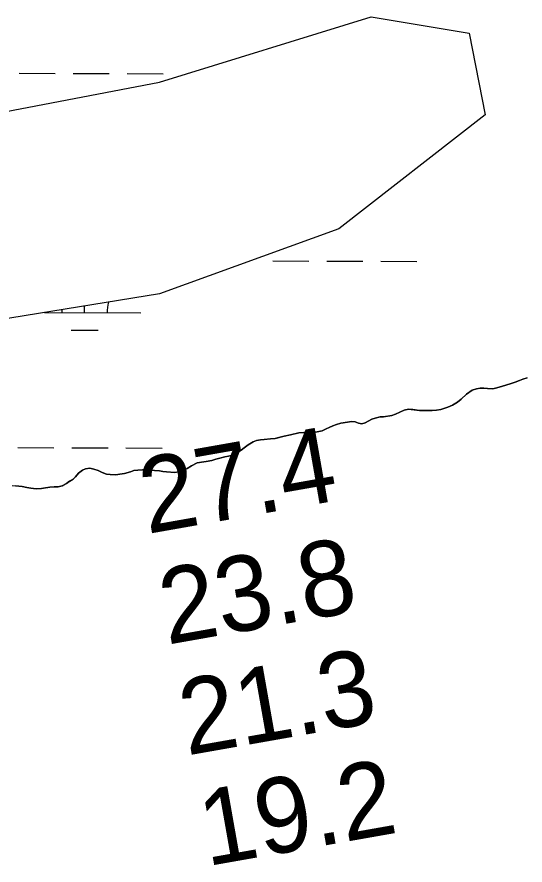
# Model space of a CAD drawing. Extents: x 3161514 to 3199414, y 831166 to 856601.
# Drawn here: x 3190729 to 3191181, y 852433 to 853186 of the extents above; entities that cross this region are included whole.
import ezdxf

# ---------------------------------------------------------------- set-up
doc = ezdxf.new("R2010")
doc.units = 0
for name, color, linetype in [('V-RIVR-RANG', 7, 'Continuous'), ('V-SITE-VEGE', 7, 'Continuous'), ('V-TOPO-SHOR', 7, 'Continuous'), ('V-WETL-SWMP', 7, 'Continuous')]:
    doc.layers.add(name, color=color, linetype=linetype)

msp = doc.modelspace()

# ---------------------------------------------------------------- linework, layer by layer
at = {"layer": 'V-SITE-VEGE'}
for p, q in [((3191163.66, 852859.12), (3191168.42, 852860.44)), ((3191168.42, 852860.44), (3191171.87, 852861.6)), ((3191171.87, 852861.6), (3191175.65, 852863.09)), ((3191175.65, 852863.09), (3191178.77, 852864.24)), ((3191178.77, 852864.24), (3191182.55, 852865.4)), ((3191128.68, 852851), (3191133.77, 852854.46)), ((3191133.77, 852854.46), (3191137.54, 852855.78)), ((3191137.54, 852855.78), (3191140.83, 852856.45)), ((3191140.83, 852856.45), (3191143.95, 852856.45)), ((3191143.95, 852856.45), (3191147.24, 852855.97)), ((3191147.24, 852855.97), (3191152.17, 852855.81)), ((3191152.17, 852855.81), (3191155.62, 852856.64)), ((3191155.62, 852856.64), (3191160.54, 852858.13)), ((3191160.54, 852858.13), (3191163.66, 852859.12)), ((3191120.64, 852843.92), (3191123.76, 852846.56)), ((3191123.76, 852846.56), (3191128.68, 852851)), ((3191073.17, 852836.76), (3191076.95, 852837.59)), ((3191076.95, 852837.59), (3191080.89, 852837.27)), ((3191102.09, 852836.82), (3191105.7, 852837.48)), ((3191105.7, 852837.48), (3191111.94, 852839.46)), ((3191111.94, 852839.46), (3191116.21, 852841.28)), ((3191116.21, 852841.28), (3191120.64, 852843.92)), ((3191047.55, 852829.81), (3191051.82, 852830.8)), ((3191051.82, 852830.8), (3191054.94, 852830.97)), ((3191054.94, 852830.97), (3191062.17, 852831.97)), ((3191062.17, 852831.97), (3191065.62, 852833.13)), ((3191065.62, 852833.13), (3191073.17, 852836.76)), ((3191080.89, 852837.27), (3191086.97, 852836.63)), ((3191086.97, 852836.63), (3191090.43, 852836.47)), ((3191090.43, 852836.47), (3191094.2, 852836.47)), ((3191094.2, 852836.47), (3191097.98, 852836.64)), ((3191097.98, 852836.64), (3191102.09, 852836.82)), ((3191006.65, 852821.51), (3191009.77, 852822.99)), ((3191009.77, 852822.99), (3191013.06, 852824.15)), ((3191013.06, 852824.15), (3191016.83, 852825.31)), ((3191016.83, 852825.31), (3191022.75, 852826.14)), ((3191022.75, 852826.14), (3191026.52, 852826.81)), ((3191026.52, 852826.81), (3191029.65, 852826.48)), ((3191029.65, 852826.48), (3191032.61, 852825.34)), ((3191032.61, 852825.34), (3191035.56, 852824.69)), ((3191035.56, 852824.69), (3191038.69, 852825.68)), ((3191038.69, 852825.68), (3191044.43, 852828.82)), ((3191044.43, 852828.82), (3191047.55, 852829.81)), ((3190966.74, 852813.71), (3190972.33, 852814.87)), ((3190972.33, 852814.87), (3190979.55, 852816.53)), ((3190979.55, 852816.53), (3190984.15, 852816.87)), ((3190984.15, 852816.87), (3190987.44, 852816.87)), ((3190987.44, 852816.87), (3190992.7, 852817.21)), ((3190992.7, 852817.21), (3190995.82, 852817.55)), ((3190995.82, 852817.55), (3191000.42, 852818.38)), ((3191000.42, 852818.38), (3191003.86, 852820.2)), ((3191003.86, 852820.2), (3191006.65, 852821.51)), ((3190934.71, 852806.09), (3190938.98, 852808.56)), ((3190938.98, 852808.56), (3190942.1, 852809.72)), ((3190942.1, 852809.72), (3190945.71, 852810.55)), ((3190945.71, 852810.55), (3190948.84, 852810.72)), ((3190948.84, 852810.72), (3190954.42, 852811.22)), ((3190954.42, 852811.22), (3190958.69, 852811.72)), ((3190958.69, 852811.72), (3190961.98, 852812.55)), ((3190961.98, 852812.55), (3190966.74, 852813.71)), ((3190924.54, 852798.84), (3190928.48, 852801.31)), ((3190928.48, 852801.31), (3190930.94, 852803.29)), ((3190930.94, 852803.29), (3190934.71, 852806.09)), ((3190902.37, 852792.06), (3190905.99, 852793.38)), ((3190905.99, 852793.38), (3190909.44, 852794.04)), ((3190909.44, 852794.04), (3190913.87, 852795.37)), ((3190913.87, 852795.37), (3190917.15, 852796.03)), ((3190917.15, 852796.03), (3190921.26, 852797.19)), ((3190921.26, 852797.19), (3190924.54, 852798.84)), ((3190787.37, 852783.61), (3190790.16, 852784.77)), ((3190790.16, 852784.77), (3190793.78, 852785.27)), ((3190793.78, 852785.27), (3190797.39, 852784.46)), ((3190877.25, 852783.3), (3190880.37, 852784.95)), ((3190880.37, 852784.95), (3190884.31, 852787.42)), ((3190884.31, 852787.42), (3190889.4, 852790.06)), ((3190889.4, 852790.06), (3190893.01, 852790.56)), ((3190893.01, 852790.56), (3190897.28, 852791.06)), ((3190897.28, 852791.06), (3190902.37, 852792.06)), ((3190779.01, 852775.55), (3190781.14, 852777.69)), ((3190781.14, 852777.69), (3190783.93, 852780.82)), ((3190783.93, 852780.82), (3190787.37, 852783.61)), ((3190797.39, 852784.46), (3190801.18, 852783.15)), ((3190801.18, 852783.15), (3190804.79, 852781.51)), ((3190804.79, 852781.51), (3190808.58, 852779.88)), ((3190808.58, 852779.88), (3190812.03, 852779.72)), ((3190812.03, 852779.72), (3190816.63, 852779.24)), ((3190816.63, 852779.24), (3190820.57, 852779.9)), ((3190820.57, 852779.9), (3190824.68, 852780.57)), ((3190824.68, 852780.57), (3190829.93, 852782.06)), ((3190829.93, 852782.06), (3190832.89, 852783.05)), ((3190832.89, 852783.05), (3190836.67, 852783.55)), ((3190836.67, 852783.55), (3190840.77, 852783.72)), ((3190840.77, 852783.72), (3190847.02, 852783.73)), ((3190847.02, 852783.73), (3190851.46, 852783.08)), ((3190851.46, 852783.08), (3190855.73, 852782.93)), ((3190855.73, 852782.93), (3190858.85, 852782.44)), ((3190858.85, 852782.44), (3190862.14, 852782.12)), ((3190862.14, 852782.12), (3190869.37, 852781.48)), ((3190869.37, 852781.48), (3190872.82, 852782.14)), ((3190872.82, 852782.14), (3190877.25, 852783.3)), ((3190769.33, 852769.45), (3190773.1, 852771.76)), ((3190773.1, 852771.76), (3190775.89, 852773.57)), ((3190775.89, 852773.57), (3190779.01, 852775.55)), ((3190728.25, 852769.53), (3190733.83, 852768.89)), ((3190733.83, 852768.89), (3190737.95, 852768.07)), ((3190737.95, 852768.07), (3190741.4, 852767.42)), ((3190741.4, 852767.42), (3190746.16, 852766.77)), ((3190746.16, 852766.77), (3190751.09, 852767.28)), ((3190751.09, 852767.28), (3190754.54, 852767.78)), ((3190754.54, 852767.78), (3190758.48, 852768.28)), ((3190758.48, 852768.28), (3190762.1, 852768.61)), ((3190762.1, 852768.61), (3190765.71, 852768.62)), ((3190765.71, 852768.62), (3190769.33, 852769.45))]:
    msp.add_line(p, q, dxfattribs=at)
at = {"layer": 'V-TOPO-SHOR'}
for points in [[(3191182.55, 852865.4), (3191178.77, 852864.24), (3191175.65, 852863.09), (3191171.87, 852861.6), (3191168.43, 852860.44), (3191163.66, 852859.12), (3191160.54, 852858.13), (3191155.62, 852856.64), (3191152.17, 852855.81), (3191147.24, 852855.97), (3191143.95, 852856.45), (3191140.83, 852856.45), (3191137.54, 852855.78), (3191133.77, 852854.46), (3191128.68, 852851), (3191123.76, 852846.55), (3191120.64, 852843.92), (3191116.21, 852841.28), (3191111.94, 852839.46), (3191105.7, 852837.48), (3191102.09, 852836.82), (3191097.98, 852836.64), (3191094.2, 852836.47), (3191090.43, 852836.47), (3191086.97, 852836.62), (3191080.89, 852837.27), (3191076.95, 852837.59), (3191073.17, 852836.76), (3191065.62, 852833.13), (3191062.17, 852831.97), (3191054.94, 852830.97), (3191051.82, 852830.8), (3191047.55, 852829.81), (3191044.43, 852828.82), (3191038.69, 852825.68), (3191035.56, 852824.69)], [(3191035.56, 852824.69), (3191032.61, 852825.34), (3191029.65, 852826.49), (3191026.52, 852826.81), (3191022.75, 852826.14), (3191016.83, 852825.31), (3191013.06, 852824.15), (3191009.77, 852823), (3191006.65, 852821.51), (3191003.86, 852820.19), (3191000.42, 852818.38), (3190995.82, 852817.55), (3190992.7, 852817.21), (3190987.44, 852816.87), (3190984.15, 852816.87), (3190979.55, 852816.53), (3190972.33, 852814.87), (3190966.74, 852813.71), (3190961.98, 852812.55), (3190958.69, 852811.72), (3190954.42, 852811.22), (3190948.84, 852810.72), (3190945.71, 852810.55), (3190942.1, 852809.72), (3190938.98, 852808.56), (3190934.71, 852806.09), (3190930.94, 852803.29), (3190928.48, 852801.31), (3190924.54, 852798.84), (3190921.26, 852797.19), (3190917.15, 852796.03), (3190913.87, 852795.37), (3190909.44, 852794.04), (3190905.99, 852793.38), (3190902.37, 852792.06), (3190897.28, 852791.06), (3190893.01, 852790.56), (3190889.4, 852790.06), (3190884.31, 852787.42), (3190880.37, 852784.95), (3190877.25, 852783.3), (3190872.82, 852782.14), (3190869.37, 852781.48), (3190862.14, 852782.12), (3190858.85, 852782.44), (3190855.73, 852782.93), (3190851.46, 852783.08), (3190847.02, 852783.73), (3190840.77, 852783.72), (3190836.67, 852783.55), (3190832.89, 852783.05), (3190829.93, 852782.06), (3190824.68, 852780.57), (3190820.57, 852779.9), (3190816.63, 852779.24), (3190812.03, 852779.72), (3190808.58, 852779.88), (3190804.79, 852781.51), (3190801.18, 852783.15), (3190797.39, 852784.46), (3190793.78, 852785.27), (3190790.16, 852784.77), (3190787.37, 852783.61), (3190783.93, 852780.82), (3190781.14, 852777.69), (3190779.01, 852775.55), (3190775.89, 852773.57), (3190773.1, 852771.76), (3190769.33, 852769.45), (3190765.71, 852768.62), (3190762.1, 852768.61), (3190758.48, 852768.28), (3190754.54, 852767.78), (3190751.09, 852767.28), (3190746.16, 852766.77), (3190741.4, 852767.42), (3190737.95, 852768.07), (3190733.83, 852768.89), (3190728.25, 852769.53)]]:
    msp.add_lwpolyline(points, dxfattribs=at)
at = {"layer": 'V-WETL-SWMP'}
for p, q in [((3190855.92, 853128.32), (3191044.04, 853186.24)), ((3191044.04, 853186.24), (3191130.86, 853171.76)), ((3191130.86, 853171.76), (3191145.33, 853099.35)), ((3190730.96, 853136.19), (3190762.96, 853136.1)), ((3190778.96, 853136.06), (3190810.96, 853135.97)), ((3190826.96, 853135.93), (3190858.96, 853135.84)), ((3190552.04, 853070.39), (3190855.92, 853128.32)), ((3191145.33, 853099.35), (3191015.1, 852997.98)), ((3191015.1, 852997.98), (3190855.92, 852940.05)), ((3190956.41, 852969.4), (3190988.41, 852969.31)), ((3191004.41, 852969.26), (3191036.41, 852969.17)), ((3191052.41, 852969.13), (3191084.41, 852969.04)), ((3190855.92, 852940.05), (3190407.33, 852867.64)), ((3190789.22, 852923.43), (3190789.24, 852929.29)), ((3190753.53, 852923.53), (3190839.22, 852923.29)), ((3190777.18, 852908.03), (3190801.18, 852907.96)), ((3191163.66, 852859.12), (3191168.42, 852860.45)), ((3191168.42, 852860.45), (3191171.87, 852861.6)), ((3191171.87, 852861.6), (3191178.77, 852864.25)), ((3191178.77, 852864.25), (3191182.54, 852865.41)), ((3191128.68, 852851), (3191133.76, 852854.46)), ((3191133.76, 852854.46), (3191137.54, 852855.79)), ((3191137.54, 852855.79), (3191140.83, 852856.45)), ((3191140.83, 852856.45), (3191143.95, 852856.46)), ((3191143.95, 852856.46), (3191147.24, 852855.97)), ((3191147.24, 852855.97), (3191152.17, 852855.82)), ((3191152.17, 852855.82), (3191155.61, 852856.64)), ((3191155.61, 852856.64), (3191163.66, 852859.12)), ((3191120.64, 852843.92), (3191123.76, 852846.56)), ((3191123.76, 852846.56), (3191128.68, 852851)), ((3191073.17, 852836.76), (3191076.95, 852837.59)), ((3191076.95, 852837.59), (3191086.97, 852836.63)), ((3191102.09, 852836.82), (3191105.7, 852837.48)), ((3191105.7, 852837.48), (3191111.94, 852839.47)), ((3191111.94, 852839.47), (3191116.21, 852841.28)), ((3191116.21, 852841.28), (3191120.64, 852843.92)), ((3191047.55, 852829.81), (3191051.82, 852830.81)), ((3191051.82, 852830.81), (3191054.94, 852830.98)), ((3191054.94, 852830.98), (3191062.17, 852831.98)), ((3191062.17, 852831.98), (3191065.62, 852833.13)), ((3191065.62, 852833.13), (3191073.17, 852836.76)), ((3191086.97, 852836.63), (3191090.42, 852836.47)), ((3191090.42, 852836.47), (3191094.2, 852836.48)), ((3191094.2, 852836.48), (3191102.09, 852836.82)), ((3191003.86, 852820.2), (3191009.77, 852823)), ((3191009.77, 852823), (3191013.06, 852824.16)), ((3191013.06, 852824.16), (3191016.83, 852825.31)), ((3191016.83, 852825.31), (3191022.75, 852826.15)), ((3191022.75, 852826.15), (3191026.52, 852826.81)), ((3191026.52, 852826.81), (3191029.65, 852826.49)), ((3191029.65, 852826.49), (3191032.61, 852825.35)), ((3191032.61, 852825.35), (3191035.56, 852824.69)), ((3191035.56, 852824.69), (3191038.68, 852825.69)), ((3191038.68, 852825.69), (3191044.43, 852828.82)), ((3191044.43, 852828.82), (3191047.55, 852829.81)), ((3190966.74, 852813.71), (3190972.32, 852814.87)), ((3190972.32, 852814.87), (3190979.55, 852816.53)), ((3190979.55, 852816.53), (3190984.15, 852816.87)), ((3190984.15, 852816.87), (3190987.44, 852816.88)), ((3190987.44, 852816.88), (3190992.69, 852817.22)), ((3190992.69, 852817.22), (3190995.82, 852817.55)), ((3190995.82, 852817.55), (3191000.41, 852818.38)), ((3191000.41, 852818.38), (3191003.86, 852820.2)), ((3190934.71, 852806.09), (3190938.98, 852808.57)), ((3190938.98, 852808.57), (3190942.1, 852809.72)), ((3190942.1, 852809.72), (3190945.71, 852810.55)), ((3190945.71, 852810.55), (3190948.84, 852810.72)), ((3190948.84, 852810.72), (3190954.42, 852811.22)), ((3190954.42, 852811.22), (3190958.69, 852811.73)), ((3190958.69, 852811.73), (3190966.74, 852813.71)), ((3190730.05, 852803.52), (3190762.05, 852803.43)), ((3190778.05, 852803.39), (3190810.05, 852803.3)), ((3190826.04, 852803.25), (3190858.04, 852803.17)), ((3190924.54, 852798.84), (3190928.48, 852801.31)), ((3190928.48, 852801.31), (3190930.94, 852803.29)), ((3190930.94, 852803.29), (3190934.71, 852806.09)), ((3190902.37, 852792.06), (3190905.98, 852793.38)), ((3190905.98, 852793.38), (3190909.43, 852794.05)), ((3190909.43, 852794.05), (3190913.87, 852795.37)), ((3190913.87, 852795.37), (3190917.15, 852796.03)), ((3190917.15, 852796.03), (3190921.26, 852797.19)), ((3190921.26, 852797.19), (3190924.54, 852798.84)), ((3190787.37, 852783.62), (3190790.16, 852784.77)), ((3190790.16, 852784.77), (3190793.78, 852785.28)), ((3190793.78, 852785.28), (3190797.39, 852784.46)), ((3190877.25, 852783.3), (3190880.37, 852784.95)), ((3190880.37, 852784.95), (3190884.31, 852787.43)), ((3190884.31, 852787.43), (3190889.4, 852790.06)), ((3190889.4, 852790.06), (3190897.28, 852791.07)), ((3190897.28, 852791.07), (3190902.37, 852792.06)), ((3190779.01, 852775.55), (3190781.14, 852777.69)), ((3190781.14, 852777.69), (3190783.93, 852780.82)), ((3190783.93, 852780.82), (3190787.37, 852783.62)), ((3190797.39, 852784.46), (3190801.17, 852783.15)), ((3190801.17, 852783.15), (3190808.57, 852779.88)), ((3190808.57, 852779.88), (3190812.02, 852779.72)), ((3190812.02, 852779.72), (3190816.63, 852779.24)), ((3190816.63, 852779.24), (3190824.68, 852780.57)), ((3190824.68, 852780.57), (3190829.93, 852782.06)), ((3190829.93, 852782.06), (3190832.89, 852783.05)), ((3190832.89, 852783.05), (3190836.66, 852783.55)), ((3190836.66, 852783.55), (3190840.77, 852783.72)), ((3190840.77, 852783.72), (3190847.02, 852783.74)), ((3190847.02, 852783.74), (3190851.45, 852783.09)), ((3190851.45, 852783.09), (3190855.73, 852782.93)), ((3190855.73, 852782.93), (3190858.85, 852782.45)), ((3190858.85, 852782.45), (3190869.37, 852781.48)), ((3190869.37, 852781.48), (3190872.82, 852782.14)), ((3190872.82, 852782.14), (3190877.25, 852783.3)), ((3190724.96, 852769.86), (3190733.83, 852768.89)), ((3190769.32, 852769.45), (3190779.01, 852775.55)), ((3190733.83, 852768.89), (3190741.39, 852767.43)), ((3190741.39, 852767.43), (3190746.16, 852766.78)), ((3190746.16, 852766.78), (3190751.09, 852767.28)), ((3190751.09, 852767.28), (3190758.48, 852768.28)), ((3190758.48, 852768.28), (3190762.1, 852768.62)), ((3190762.1, 852768.62), (3190765.71, 852768.62)), ((3190765.71, 852768.62), (3190769.32, 852769.45))]:
    msp.add_line(p, q, dxfattribs=at)
for centre, start, end in [((3190844.47, 852923.75), 165.28779, 180.61354), ((3190733.98, 852924.06), 359.06989, 3.24457)]:
    msp.add_arc(centre, 35.25, start, end, dxfattribs=at)

# ---------------------------------------------------------------- texts
at = {"layer": 'V-RIVR-RANG'}
for s, p in [('27.4', (3190844.77, 852726.69)), ('23.8', (3190862.41, 852628.26)), ('21.3', (3190880.06, 852529.82)), ('19.2', (3190897.7, 852431.39))]:
    msp.add_text(s, height=67, rotation=10.01833, dxfattribs=at).set_placement(p)

doc.saveas('drawing.dxf')
